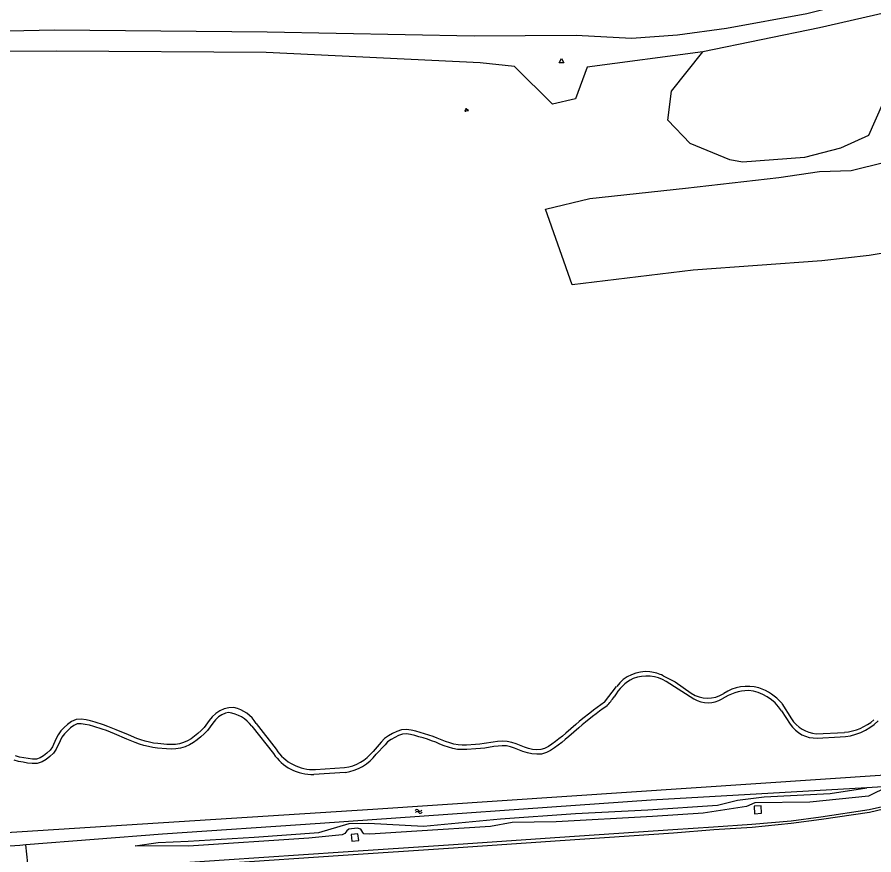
# Model space of a CAD drawing. Extents: x 126000 to 131009, y 393000 to 395500.
# Drawn here: x 128385.4 to 128576.9, y 394470.4 to 394657.6 of the extents above; entities that cross this region are included whole.
import ezdxf

# ---------------------------------------------------------------- set-up
doc = ezdxf.new("R2010")
doc.units = 0
for name, color, linetype in [('gg-knt-BGT kruinlijn', 7, 'Continuous'), ('gg-knt-onverhard', 7, 'Continuous'), ('gg-kntw-bovenkant insteek waterloop', 7, 'Continuous'), ('gt-grn-groengrens', 7, 'Continuous'), ('gt-symb-groenvak', 7, 'Continuous'), ('gt-symb-waterafsluiter', 7, 'Continuous'), ('gt-symb-watersymbool', 7, 'Continuous'), ('gx-grn-maaiveld', 7, 'Continuous')]:
    doc.layers.add(name, color=color, linetype=linetype)

# ---------------------------------------------------------------- blocks, each defined once
blk = doc.blocks.new('gt0-GRVAK')
at = {"layer": 'gt-symb-groenvak'}
for p, q in [((-0.11, 0.19), (-0.23, 0.24)), ((-0.18, 0.15), (0.09, 0.15)), ((-0.09, 0.21), (-0.16, 0.32)), ((-0.05, 0.21), (-0.05, 0.39)), ((0, 0.21), (0.06, 0.32)), ((0.01, 0.19), (0.13, 0.24)), ((0.26, -0.05), (0.2, 0.06)), ((0.3, -0.05), (0.3, 0.13)), ((0.35, -0.05), (0.41, 0.06)), ((-0.25, -0.23), (-0.36, -0.18)), ((-0.32, -0.26), (-0.05, -0.26)), ((-0.23, -0.21), (-0.29, -0.1)), ((-0.18, -0.2), (-0.18, -0.02)), ((-0.14, -0.21), (-0.07, -0.1)), ((-0.12, -0.23), (0, -0.18)), ((0.24, -0.07), (0.12, -0.02)), ((0.17, -0.11), (0.44, -0.11)), ((0.37, -0.07), (0.49, -0.02))]:
    blk.add_line(p, q, dxfattribs=at)
blk = doc.blocks.new('gt0-WAFSL')
at = {"layer": 'gt-symb-waterafsluiter'}
for p, q in [((-0.5, -0.33), (0, 0.67)), ((0, 0.67), (0.5, -0.33)), ((0.5, -0.33), (-0.5, -0.33))]:
    blk.add_line(p, q, dxfattribs=at)
blk = doc.blocks.new('gt0-WA')
at = {"layer": 'gt-symb-watersymbool'}
for centre, start, end in [((-0.32, 0.02), 28.0725, 151.9275), ((0.43, 0.42), 208.0725, 331.9275), ((-0.32, -0.43), 28.0725, 151.9275), ((0.43, -0.03), 208.0725, 331.9275)]:
    blk.add_arc(centre, 0.425, start, end, dxfattribs=at)

msp = doc.modelspace()

# ---------------------------------------------------------------- linework, layer by layer
at = {"layer": 'gg-knt-BGT kruinlijn'}
for p, q in [((128580.04, 394485.71), (128575.63, 394483.54)), ((128575.63, 394483.54), (128562.55, 394482.23)), ((128550.24, 394482.04), (128548.43, 394481.26)), ((128562.55, 394482.23), (128550.24, 394482.04)), ((128538.68, 394479.73), (128527.39, 394479.02)), ((128548.43, 394481.26), (128538.68, 394479.73)), ((128505.85, 394477.82), (128496.05, 394477.67)), ((128527.39, 394479.02), (128505.85, 394477.82)), ((128459.11, 394475.83), (128458.67, 394475.25)), ((128459.54, 394476.18), (128459.11, 394475.83)), ((128461.38, 394476.39), (128459.54, 394476.18)), ((128462.24, 394476.16), (128461.38, 394476.39)), ((128462.68, 394475.41), (128462.24, 394476.16)), ((128491.18, 394476.75), (128474.75, 394475.71)), ((128496.05, 394477.67), (128491.18, 394476.75)), ((128450.62, 394474.15), (128423.73, 394472.36)), ((128458.08, 394474.92), (128450.62, 394474.15)), ((128458.67, 394475.25), (128458.08, 394474.92)), ((128462.86, 394475.15), (128462.68, 394475.41)), ((128464.22, 394475.09), (128462.86, 394475.15)), ((128474.75, 394475.71), (128464.22, 394475.09)), ((128423.73, 394472.36), (128411.81, 394472.43))]:
    msp.add_line(p, q, dxfattribs=at)
at = {"layer": 'gg-knt-onverhard'}
for p, q in [((128529.79, 394510.48), (128532.42, 394509.1)), ((128530.48, 394509.22), (128536.63, 394505.29)), ((128532.42, 394509.1), (128536.04, 394506.54)), ((128516.65, 394504.53), (128519.38, 394508.08)), ((128556.23, 394502.62), (128558.15, 394499.68)), ((128556.3, 394504.3), (128558.42, 394500.86)), ((128437.84, 394499.18), (128442.67, 394493.08)), ((128438.86, 394499.8), (128443.3, 394494.04)), ((128563.99, 394497.49), (128570.3, 394497.82)), ((128466.75, 394495.6), (128464.95, 394493.56)), ((128467.62, 394495.06), (128465.65, 394492.95)), ((128564.2, 394496.55), (128569.31, 394496.79)), ((128452.09, 394489.51), (128458.58, 394489.95)), ((128458.75, 394488.87), (128451.69, 394488.38))]:
    msp.add_line(p, q, dxfattribs=at)
for points in [[(128590.21, 394761.79), (128589.69, 394754.4), (128591.59, 394737.61), (128597.51, 394671.98), (128596.11, 394668.23), (128593.06, 394666.3), (128561.89, 394658.38), (128543.92, 394655.11), (128532.94, 394653.64), (128522.7, 394652.9), (128510.36, 394653.56), (128487.54, 394653.39), (128441.28, 394654.26), (128393.76, 394654.72), (128352.46, 394653.82), (128308.94, 394655.18), (128309.39, 394669.49), (128306.21, 394715.13), (128303.18, 394720.32), (128298.43, 394722.05), (128292.8, 394724.57)], [(128589.77, 394660.95), (128564.67, 394655.26), (128538.65, 394649.91)], [(128538.65, 394649.91), (128512.76, 394646.49), (128510.17, 394639.4), (128505.03, 394638.21), (128496.52, 394646.61), (128488.91, 394647.41), (128441.09, 394649.76), (128394.19, 394650.03), (128352.42, 394649.95), (128309.56, 394648.78), (128310.43, 394643.38), (128311.52, 394637.65)], [(128516.65, 394504.53), (128515.81, 394503.96), (128514.99, 394503.37), (128514.18, 394502.76), (128513.39, 394502.14), (128511.82, 394500.88), (128511.04, 394500.24), (128510.28, 394499.59), (128508.01, 394497.62), (128507.25, 394496.98), (128506.49, 394496.35), (128505.72, 394495.74), (128504.93, 394495.17), (128504.12, 394494.66), (128503.28, 394494.23), (128502.43, 394493.95), (128501.55, 394493.91), (128500.61, 394494.02), (128499.67, 394494.2), (128498.77, 394494.49), (128496.92, 394495.24), (128495.93, 394495.58), (128494.88, 394495.8), (128493.81, 394495.83), (128492.77, 394495.75), (128491.76, 394495.61), (128489.78, 394495.3), (128488.81, 394495.18), (128487.83, 394495.1), (128485.85, 394494.97), (128484.88, 394494.95), (128483.94, 394495.02), (128483, 394495.19), (128482.08, 394495.45), (128481.16, 394495.78), (128479.31, 394496.51), (128478.37, 394496.88), (128477.41, 394497.21), (128476.44, 394497.51), (128475.48, 394497.8), (128474.49, 394498.07), (128473.49, 394498.3), (128472.42, 394498.46), (128471.31, 394498.36), (128470.28, 394498.02), (128469.33, 394497.56), (128468.42, 394497.05), (128467.54, 394496.44), (128466.75, 394495.6)], [(128433.87, 394503.35), (128432.73, 394503.29), (128431.7, 394503.08), (128430.7, 394502.63), (128429.8, 394502.04), (128429, 394501.31), (128428.35, 394500.49), (128427.18, 394498.9), (128426.52, 394498.2), (128425.81, 394497.55), (128425.07, 394496.93), (128424.28, 394496.38), (128423.46, 394495.92), (128422.59, 394495.54), (128421.69, 394495.28), (128420.77, 394495.13), (128419.82, 394495.09), (128418.85, 394495.12), (128416.88, 394495.3), (128415.91, 394495.43), (128414.96, 394495.6), (128414.02, 394495.84), (128413.09, 394496.13), (128412.17, 394496.47), (128410.34, 394497.23), (128407.57, 394498.41), (128405.69, 394499.14), (128404.74, 394499.48), (128402.82, 394500.12), (128401.83, 394500.37), (128400.82, 394500.6), (128399.76, 394500.75), (128398.63, 394500.68), (128397.57, 394500.25), (128396.69, 394499.61), (128395.94, 394498.89), (128395.21, 394498.15), (128394.55, 394497.29), (128394.1, 394496.33), (128393.31, 394494.55), (128392.77, 394493.82), (128392.09, 394493.18), (128391.34, 394492.6), (128390.57, 394492.12), (128389.74, 394491.86), (128388.85, 394491.84), (128387.9, 394491.94), (128386.94, 394492.11), (128385.98, 394492.31), (128385.02, 394492.54)], [(128517.2, 394503.69), (128516.38, 394503.14), (128515.58, 394502.56), (128514.79, 394501.97), (128514.01, 394501.36), (128512.45, 394500.11), (128511.69, 394499.48), (128510.93, 394498.83), (128508.66, 394496.87), (128507.9, 394496.22), (128507.12, 394495.57), (128506.32, 394494.94), (128505.49, 394494.34), (128504.61, 394493.79), (128503.67, 394493.3), (128502.62, 394492.96), (128501.51, 394492.91), (128500.46, 394493.04), (128499.43, 394493.23), (128498.43, 394493.55), (128496.57, 394494.3), (128495.66, 394494.61), (128494.76, 394494.8), (128493.83, 394494.83), (128492.87, 394494.75), (128491.9, 394494.62), (128489.93, 394494.31), (128488.92, 394494.18), (128487.9, 394494.1), (128485.89, 394493.97), (128484.86, 394493.95), (128483.81, 394494.02), (128482.78, 394494.22), (128481.78, 394494.5), (128480.81, 394494.84), (128479.87, 394495.21), (128478.94, 394495.59), (128478.02, 394495.94), (128477.09, 394496.26), (128476.15, 394496.56), (128475.2, 394496.84), (128474.25, 394497.1), (128473.3, 394497.32), (128472.39, 394497.46), (128471.52, 394497.38), (128470.65, 394497.09), (128469.8, 394496.67), (128468.96, 394496.21), (128468.2, 394495.68), (128467.62, 394495.06)], [(128432.62, 394502.25), (128432.01, 394502.12), (128431.18, 394501.75), (128430.41, 394501.25), (128429.74, 394500.63), (128429.15, 394499.88), (128427.95, 394498.25), (128427.23, 394497.49), (128426.47, 394496.79), (128425.67, 394496.14), (128424.82, 394495.54), (128423.9, 394495.02), (128422.93, 394494.6), (128421.91, 394494.3), (128420.87, 394494.14), (128419.82, 394494.09), (128418.79, 394494.13), (128416.77, 394494.31), (128415.76, 394494.44), (128414.74, 394494.62), (128413.74, 394494.87), (128412.76, 394495.19), (128411.81, 394495.54), (128409.95, 394496.31), (128407.19, 394497.49), (128405.35, 394498.2), (128404.41, 394498.54), (128402.54, 394499.16), (128401.59, 394499.4), (128400.64, 394499.61), (128399.72, 394499.75), (128398.86, 394499.7), (128398.07, 394499.37), (128397.34, 394498.84), (128396.64, 394498.18), (128395.97, 394497.49), (128395.4, 394496.77), (128395.01, 394495.92), (128394.17, 394494.04), (128393.52, 394493.16), (128392.74, 394492.42), (128391.91, 394491.78), (128390.99, 394491.21), (128389.91, 394490.86), (128388.8, 394490.84), (128387.76, 394490.95), (128386.75, 394491.12), (128385.76, 394491.34), (128384.77, 394491.57)]]:
    msp.add_lwpolyline(points, dxfattribs=at)
for centre, radius, start, end in [((128525.98, 394503.17), 8.22, 84.0839, 143.3516), ((128526.06, 394501.51), 8.88, 60.14, 109.4949), ((128525.53, 394501.44), 9.99, 64.7492, 82.5554), ((128527.92, 394500.63), 10.44, 117.5644, 150.4033), ((128539.72, 394512.13), 6.69, 236.6593, 302.362), ((128549.35, 394495.46), 11.74, 92.5975, 122.9827), ((128548.6, 394498.55), 9.54, 74.5289, 123.7531), ((128547.83, 394497.31), 9.93, 32.315, 84.2785), ((128547.72, 394497.02), 11.26, 40.3208, 72.2683), ((128497.07, 394521.26), 26.72, 318.8756, 324.6025), ((128539.78, 394510.42), 6.02, 238.4369, 301.9071), ((128432.19, 394495.7), 7.83, 31.5734, 77.5992), ((128431.72, 394494.75), 7.55, 35.861, 83.1369), ((128564.66, 394504.89), 7.43, 212.9131, 264.8453), ((128563.87, 394503.32), 6.78, 212.5002, 272.7893), ((128568.96, 394509.43), 12.65, 271.594, 314.4284), ((128569.27, 394509.31), 11.53, 275.115, 311.1154), ((128451.47, 394498.97), 10.59, 213.7866, 271.2194), ((128451.7, 394499.55), 10.06, 213.2721, 272.1938), ((128457.36, 394499.52), 9.65, 277.2874, 321.8392), ((128457.36, 394499.09), 10.32, 277.7827, 323.49)]:
    msp.add_arc(centre, radius, start, end, dxfattribs=at)
at = {"layer": 'gg-kntw-bovenkant insteek waterloop'}
msp.add_lwpolyline([(128580.32, 394488.46), (128579.37, 394488.24), (128464.92, 394480.59), (128251.96, 394467.04), (128246.39, 394466.8)], dxfattribs=at)
at = {"layer": 'gt-grn-groengrens'}
for points in [[(128530.83, 394634.59), (128531.61, 394641.11), (128538.65, 394649.91)], [(128578.81, 394638.24), (128575.68, 394631.2), (128569.42, 394628.33), (128561.34, 394626.24), (128547.52, 394625.2), (128544.65, 394625.72), (128535.78, 394629.37), (128530.83, 394634.59)], [(128590.88, 394606.93), (128575.83, 394604.4), (128565.25, 394603.2), (128536.49, 394601.12), (128509.45, 394597.8), (128503.45, 394614.76), (128513.36, 394617.11), (128534.74, 394619.45), (128555.6, 394621.8), (128564.73, 394623.11), (128571.77, 394623.37), (128579.33, 394625.2)]]:
    msp.add_lwpolyline(points, dxfattribs=at)
at = {"layer": 'gx-grn-maaiveld'}
for p, q in [((128580.04, 394485.71), (128575.31, 394485.44)), ((128388.04, 394466.44), (128387.34, 394472.66))]:
    msp.add_line(p, q, dxfattribs=at)
for points in [[(128575.31, 394485.44), (128527.12, 394482.67), (128453.1, 394477.47), (128417.88, 394475.09), (128387.34, 394472.66)], [(128411.81, 394472.43), (128416.93, 394473.23), (128423.67, 394473.48), (128438.38, 394474.41), (128452.84, 394475.43), (128459.6, 394477.43), (128463.94, 394477.52), (128476.24, 394476.89), (128493.39, 394478.53), (128510.19, 394479.67), (128526.35, 394480.48), (128541.94, 394481.51), (128546.37, 394482.67), (128552.35, 394483.43), (128567.07, 394484.12), (128575.31, 394485.44)], [(128580.57, 394481.35), (128580.4, 394481.43), (128578.76, 394481.19), (128575.78, 394480.54), (128565, 394478.87), (128558.36, 394477.99), (128549.57, 394477.23), (128541.02, 394476.63), (128531.97, 394476.07), (128506.67, 394474.29), (128481.81, 394472.6), (128458.24, 394471.04), (128431.7, 394469.29), (128406.55, 394467.52), (128388.04, 394466.44)], [(128580.57, 394481.35), (128580.57, 394481.21), (128579, 394480.63), (128575.87, 394479.91), (128565.14, 394478.31), (128558.39, 394477.45), (128549.68, 394476.59), (128541.08, 394476.02), (128532.05, 394475.31), (128506.78, 394473.55), (128481.84, 394471.89), (128458.29, 394470.32), (128431.84, 394468.54), (128406.59, 394466.91), (128388.12, 394465.71)], [(128550.12, 394481.3), (128550.18, 394479.61), (128551.78, 394479.74), (128551.69, 394481.4), (128550.12, 394481.3)], [(128460.09, 394475), (128460.19, 394473.5), (128461.76, 394473.62), (128461.58, 394475.17), (128460.09, 394475)], [(128387.34, 394472.66), (128386.04, 394472.55), (128353.62, 394470.39), (128318.16, 394468.17), (128292.05, 394466.4)]]:
    msp.add_lwpolyline(points, dxfattribs=at)

# ---------------------------------------------------------------- block references
at = {"layer": 'gt-symb-groenvak'}
msp.add_blockref('gt0-GRVAK', (128485.81, 394636.92), dxfattribs=at)
at = {"layer": 'gt-symb-waterafsluiter'}
msp.add_blockref('gt0-WAFSL', (128507.07, 394647.75), dxfattribs=at)
at = {"layer": 'gt-symb-watersymbool', "rotation": 3.726425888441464}
msp.add_blockref('gt0-WA', (128475.08, 394480.15), dxfattribs=at)

doc.saveas('drawing.dxf')
